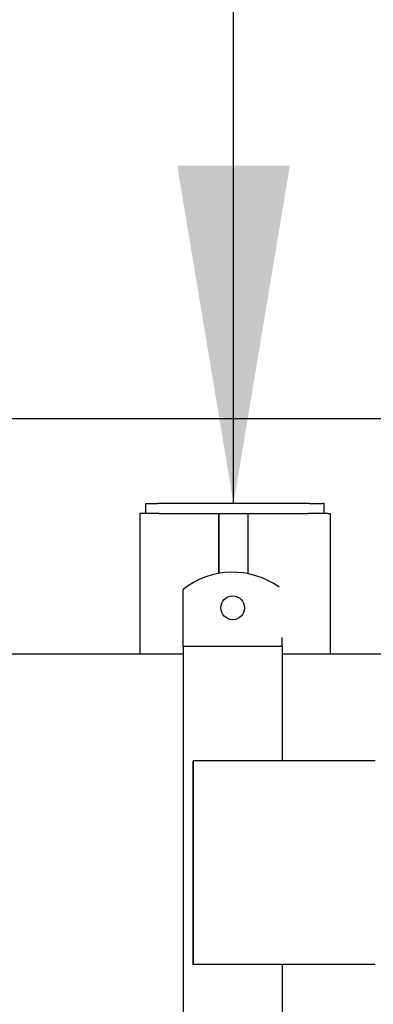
# Model space of a CAD drawing. Extents: x -89225 to 110569, y 13360 to 87647.
# Tile 369 of 478: x 45927 to 46106, y 84550 to 85048. Entities that reach past the tile are written whole.
import ezdxf

# ---------------------------------------------------------------- set-up
doc = ezdxf.new("R2010")
doc.units = 0
doc.layers.add('Iv-Lines 035', color=4, linetype='Continuous')
doc.layers.add('Iv-Lines 035 @ 100', color=4, linetype='Continuous')
doc.styles.add('ISO', font='ISO.SHX')

# ---------------------------------------------------------------- blocks, each defined once
blk = doc.blocks.new('Leidingwerk beluchtingsinstallatie')
for p, q in [((1290169.18, -919387.37), (1293484.88, -919387.37)), ((1293312.36, -919430.35), (1293318.26, -919430.35)), ((1293312.36, -919435.35), (1293312.36, -919430.35)), ((1293395.25, -919430.35), (1293318.26, -919430.35)), ((1293395.25, -919430.35), (1293401.35, -919430.35)), ((1293402.51, -919430.35), (1293401.35, -919430.35)), ((1293402.51, -919435.35), (1293402.51, -919430.35)), ((1293319.21, -919435.35), (1293309.37, -919435.35)), ((1293309.37, -919435.35), (1293309.37, -919506.43)), ((1293319.21, -919435.35), (1293349.21, -919435.35)), ((1293349.26, -919435.35), (1293349.21, -919435.35)), ((1293349.21, -919435.35), (1293349.21, -919465.73)), ((1293349.26, -919435.35), (1293364.2, -919435.35)), ((1293349.29, -919465.72), (1293349.29, -919435.35)), ((1293364.2, -919435.35), (1293394.2, -919435.35)), ((1293364.2, -919465.89), (1293364.2, -919435.35)), ((1293404.36, -919435.35), (1293394.2, -919435.35)), ((1293404.36, -919435.35), (1293405.51, -919435.35)), ((1293405.51, -919435.35), (1293405.51, -919506.43)), ((1293331.3, -919497.6), (1293331.3, -919473.87)), ((1293331.3, -919502.6), (1293331.3, -919497.6)), ((1293381.3, -919502.6), (1293381.3, -919498.09)), ((1293381.3, -919502.6), (1293331.3, -919502.6)), ((1293331.3, -919502.6), (1293331.3, -919731.6)), ((1293381.3, -919502.6), (1293381.3, -919560.54)), ((1289853.14, -919506.43), (1293331.3, -919506.43)), ((1293381.3, -919506.43), (1293481.38, -919506.43)), ((1293428.38, -919560.54), (1293336.38, -919560.54)), ((1293428.38, -919663.54), (1293336.38, -919663.54)), ((1293381.3, -919663.54), (1293381.3, -919731.6))]:
    blk.add_line(p, q)
blk.add_circle((1293356.3, -919483.1), 6)
blk.add_arc((1293356.3, -919505.1), 40, 54.0098, 128.6822)
blk.add_ellipse((1293336.38, -919612.04), major_axis=(0, 51.5), ratio=0.000191)
blk = doc.blocks.new('*U116')
blk.add_lwpolyline([(0, 10.9506), (0, 0)])
blk.add_solid([(-0.2848, 9.2418), (0, 10.9506), (0.2848, 9.2418)])
at = {"style": 'ISO'}
blk.add_attdef('NUMMER', (3.1459, -0.8347), '', height=1.8, dxfattribs=at)
blk = doc.blocks.new('*U595')
at = {"layer": 'Iv-Lines 035 @ 100', "xscale": -100, "yscale": 100, "zscale": 100, "rotation": 180}
blk.add_blockref('*U116', (46035.31, 85898.23), dxfattribs=at)

msp = doc.modelspace()

# ---------------------------------------------------------------- block references
at = {"layer": 'Iv-Lines 035'}
for name, p in [('*U595', (0, 0)), ('Leidingwerk beluchtingsinstallatie', (-1247321.42, 1004233.53))]:
    msp.add_blockref(name, p, dxfattribs=at)

doc.saveas('drawing.dxf')
